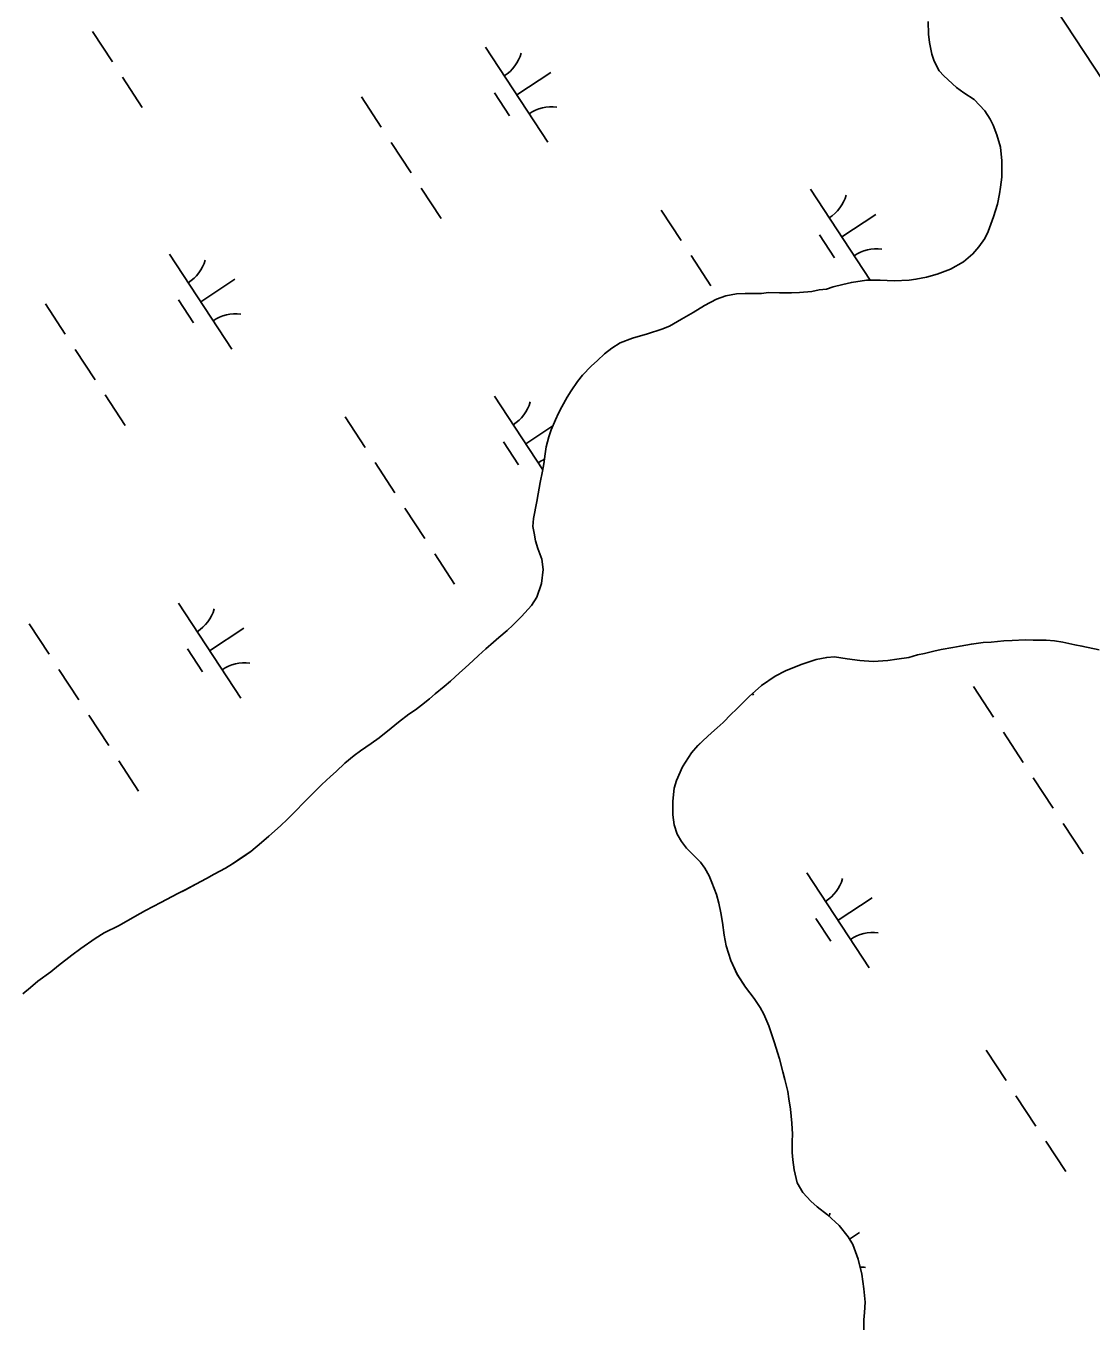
# Model space of a CAD drawing. Extents: x 3945642 to 3966284, y 206476 to 228921.
# Drawn here: x 3963769 to 3964238, y 214097 to 214668 of the extents above; entities that cross this region are included whole.
import ezdxf

# ---------------------------------------------------------------- set-up
doc = ezdxf.new("R2010")
doc.units = 0
for name, color, linetype in [('V-GRID-FRAM', 7, 'Continuous'), ('V-TOPO-SHOR', 7, 'Continuous'), ('V-WETL-SWMP', 7, 'Continuous')]:
    doc.layers.add(name, color=color, linetype=linetype)

msp = doc.modelspace()

# ---------------------------------------------------------------- linework, layer by layer
at = {"layer": 'V-GRID-FRAM'}
msp.add_lwpolyline([(3956474.97, 226502.08), (3964764.16, 213848.98), (3957669.11, 209282.64), (3949512.02, 222000.49), (3956474.97, 226502.08)], dxfattribs=at)
at = {"layer": 'V-TOPO-SHOR'}
for points in [[(3963992.9, 214450.79), (3963994.31, 214458.35), (3963994.88, 214461.72), (3963995.73, 214466.72), (3963996.85, 214471.57), (3963997.41, 214474.81), (3963997.99, 214479.27), (3963998.42, 214482.38), (3963999.67, 214486.83), (3964000.64, 214489.8), (3964002.56, 214494.24), (3964003.8, 214497.21), (3964005.31, 214500.03), (3964007.64, 214504.21), (3964009.42, 214507.03), (3964012.29, 214511.2), (3964014.48, 214513.89), (3964018.29, 214517.91), (3964021.01, 214520.33), (3964024.15, 214523.28), (3964027.41, 214525.82), (3964031.08, 214528.09), (3964036.5, 214530.21), (3964043, 214532.19), (3964049.37, 214534.17), (3964052.76, 214535.49), (3964058.06, 214538.56), (3964063.08, 214541.5), (3964068.11, 214544.57), (3964073.4, 214547.37), (3964077.47, 214548.82), (3964082.21, 214549.73), (3964085.99, 214549.84), (3964093.16, 214549.92), (3964096.27, 214550.3), (3964101.14, 214550.13), (3964106.41, 214550.22), (3964109.92, 214550.33), (3964115.34, 214550.83), (3964118.58, 214551.48), (3964121.83, 214551.86), (3964124.81, 214552.79), (3964129.01, 214553.84), (3964132.8, 214554.75), (3964139.44, 214555.78), (3964145.52, 214555.74), (3964151.6, 214555.42), (3964158.23, 214555.78), (3964161.21, 214556.16), (3964165.81, 214557.07), (3964170.55, 214558.39), (3964176.38, 214560.64), (3964182.22, 214563.84), (3964186.3, 214567.32), (3964188.89, 214570.41), (3964191.49, 214574.18), (3964193, 214577.27), (3964195.35, 214583.61), (3964197.15, 214589.27), (3964197.99, 214593.73), (3964198.42, 214596.7), (3964199, 214601.15), (3964199.05, 214608.32), (3964198.42, 214614.41), (3964196.84, 214619.83), (3964195.25, 214624.03), (3964193.92, 214626.74), (3964191.51, 214630.41), (3964186.82, 214635.32), (3964182.38, 214638.32), (3964179.02, 214640.65), (3964173.52, 214645.69), (3964171.51, 214648.01), (3964169.24, 214652.21), (3964168.18, 214655.33), (3964167.14, 214660.48), (3964166.76, 214664.13), (3964166.54, 214669.67)], [(3963767.97, 214241.49), (3963771.37, 214244.16), (3963774.64, 214246.98), (3963780.35, 214251.12), (3963783.75, 214253.94), (3963789.6, 214258.49), (3963793.54, 214261.43), (3963799.93, 214265.84), (3963803.87, 214268.25), (3963810.38, 214271.58), (3963817.3, 214275.44), (3963822.06, 214278.11), (3963828.71, 214281.71), (3963836.31, 214285.57), (3963839.56, 214287.3), (3963844.18, 214289.7), (3963848.93, 214292.24), (3963852.33, 214294.1), (3963857.21, 214296.77), (3963860.34, 214298.64), (3963865.09, 214301.84), (3963868.35, 214304.12), (3963873.12, 214308.14), (3963876.38, 214310.95), (3963881.42, 214315.37), (3963884.55, 214318.32), (3963888.64, 214322.48), (3963891.09, 214325.17), (3963893.54, 214327.45), (3963897.22, 214331.07), (3963899.67, 214333.62), (3963903.49, 214337.11), (3963905.94, 214339.38), (3963909.75, 214343.01), (3963913.83, 214346.35), (3963916.69, 214348.49), (3963921.31, 214351.7), (3963924.84, 214354.24), (3963930.14, 214358.39), (3963933.41, 214361.07), (3963938.03, 214364.55), (3963940.89, 214366.56), (3963943.47, 214368.57), (3963947.01, 214371.38), (3963949.59, 214373.52), (3963953.54, 214376.87), (3963956.26, 214379.15), (3963960.21, 214382.77), (3963962.79, 214385.05), (3963966.33, 214388.26), (3963968.65, 214390.41), (3963971.91, 214393.36), (3963975.18, 214396.31), (3963977.63, 214398.32), (3963981.3, 214401.53), (3963983.75, 214403.81), (3963987.57, 214407.57), (3963991.93, 214412.54), (3963994.26, 214416.17), (3963996.33, 214422.1), (3963997.06, 214428.31), (3963996.55, 214432.91), (3963994.83, 214437.52), (3963993.77, 214440.91), (3963993.12, 214444.3), (3963992.6, 214447.27), (3963992.9, 214450.79)], [(3964241.88, 214392.91), (3964234.32, 214394.59), (3964231.21, 214395.15), (3964225.95, 214396.28), (3964222.3, 214396.85), (3964218.52, 214397.15), (3964212.84, 214397.19), (3964209.33, 214397.35), (3964203.65, 214397.12), (3964199.86, 214396.88), (3964194.32, 214396.39), (3964190.8, 214396.14), (3964185.66, 214395.51), (3964180.65, 214394.6), (3964177.4, 214393.95), (3964172.39, 214393.04), (3964169.14, 214392.39), (3964164.94, 214391.34), (3964161.96, 214390.68), (3964158.04, 214389.63), (3964152.76, 214388.86), (3964148.83, 214388.22), (3964142.34, 214387.86), (3964136.53, 214388.18), (3964130.99, 214389.03), (3964125.32, 214389.88), (3964121.94, 214389.64), (3964117.34, 214388.73), (3964110.7, 214386.48), (3964103.78, 214383.7), (3964099.3, 214381.3), (3964093.19, 214377.29), (3964087.74, 214372.33), (3964085.43, 214370.05), (3964082.02, 214366.69), (3964079.84, 214364.55), (3964076.3, 214360.93), (3964073.71, 214358.65), (3964071.26, 214356.37), (3964067.59, 214353.02), (3964065.27, 214350.73), (3964062.41, 214347.51), (3964058.44, 214341.46), (3964055.83, 214335.4), (3964054.85, 214332.02), (3964054.13, 214326.35), (3964054.22, 214320.27), (3964054.73, 214315.94), (3964056.05, 214311.74), (3964058.05, 214308.48), (3964060.19, 214305.62), (3964063.01, 214302.76), (3964066.36, 214299.36), (3964068.24, 214296.77), (3964070.24, 214293.38), (3964071.43, 214290.4)], [(3964071.43, 214290.4), (3964073.42, 214285.24), (3964074.47, 214281.32), (3964075.39, 214277.12), (3964076.03, 214272.92), (3964076.8, 214267.24), (3964077.71, 214262.63), (3964079.69, 214256.13), (3964082.48, 214250.03), (3964086.22, 214244.32), (3964089.97, 214239.42), (3964092.64, 214235.48), (3964094.24, 214232.5), (3964096.5, 214227.34), (3964098.74, 214220.3), (3964101.12, 214212.84), (3964102.56, 214207.15), (3964103.48, 214203.77), (3964104.79, 214198.35), (3964105.31, 214195.24), (3964105.95, 214190.63), (3964106.58, 214184.41), (3964106.81, 214179.68), (3964106.79, 214176.43), (3964106.75, 214171.57), (3964107, 214168.32), (3964107.64, 214163.99), (3964108.95, 214158.17), (3964111.48, 214153.96), (3964114.97, 214150.15), (3964117.79, 214147.69), (3964122.22, 214144.14), (3964127.46, 214139.37), (3964131.34, 214134.47), (3964133.48, 214131.08), (3964135.86, 214124.57), (3964137.43, 214117.93), (3964138.33, 214111.57), (3964138.83, 214105.62), (3964138.52, 214101.03), (3964138.23, 214097.78), (3964138.32, 214092.51)]]:
    msp.add_lwpolyline(points, dxfattribs=at)
at = {"layer": 'V-WETL-SWMP'}
for p, q in [((3964166.54, 214669.67), (3964166.76, 214664.13)), ((3963798.7, 214665.28), (3963807.47, 214651.9)), ((3964166.76, 214664.13), (3964167.14, 214660.48)), ((3963971.78, 214658.33), (3963999.18, 214616.51)), ((3964167.14, 214660.48), (3964168.18, 214655.33)), ((3964168.18, 214655.33), (3964169.24, 214652.21)), ((3964169.24, 214652.21), (3964171.51, 214648.01)), ((3963811.85, 214645.2), (3963820.62, 214631.82)), ((3963985.48, 214637.42), (3964000.54, 214647.28)), ((3964171.51, 214648.01), (3964173.52, 214645.69)), ((3964173.52, 214645.69), (3964179.02, 214640.65)), ((3964179.02, 214640.65), (3964182.38, 214638.32)), ((3963917.09, 214636.49), (3963925.85, 214623.11)), ((3963975.74, 214638.21), (3963982.31, 214628.17)), ((3964182.38, 214638.32), (3964186.82, 214635.32)), ((3964186.82, 214635.32), (3964191.51, 214630.41)), ((3964191.51, 214630.41), (3964193.92, 214626.74)), ((3964193.92, 214626.74), (3964195.25, 214624.03)), ((3964195.25, 214624.03), (3964196.84, 214619.83)), ((3963930.24, 214616.42), (3963939.01, 214603.03)), ((3964196.84, 214619.83), (3964198.42, 214614.41)), ((3964198.42, 214614.41), (3964199.05, 214608.32)), ((3964199.05, 214608.32), (3964199, 214601.15)), ((3964199, 214601.15), (3964198.42, 214596.7)), ((3963943.39, 214596.34), (3963952.16, 214582.96)), ((3964114.85, 214595.79), (3964141.07, 214555.77)), ((3964197.99, 214593.73), (3964197.15, 214589.27)), ((3964198.42, 214596.7), (3964197.99, 214593.73)), ((3964197.15, 214589.27), (3964195.35, 214583.61)), ((3964049.06, 214586.66), (3964057.83, 214573.28)), ((3964128.55, 214574.88), (3964143.61, 214584.74)), ((3964195.35, 214583.61), (3964193, 214577.27)), ((3964118.81, 214575.67), (3964125.39, 214565.63)), ((3964193, 214577.27), (3964191.49, 214574.18)), ((3964188.89, 214570.41), (3964186.3, 214567.32)), ((3964191.49, 214574.18), (3964188.89, 214570.41)), ((3963832.64, 214567.18), (3963860.04, 214525.35)), ((3964062.21, 214566.59), (3964070.98, 214553.2)), ((3964186.3, 214567.32), (3964182.22, 214563.84)), ((3964176.38, 214560.64), (3964170.55, 214558.38)), ((3964182.22, 214563.84), (3964176.38, 214560.64)), ((3963846.34, 214546.27), (3963861.4, 214556.13)), ((3964124.81, 214552.79), (3964121.83, 214551.86)), ((3964129.01, 214553.84), (3964124.81, 214552.79)), ((3964132.81, 214554.75), (3964129.01, 214553.84)), ((3964139.44, 214555.78), (3964132.81, 214554.75)), ((3964145.52, 214555.74), (3964139.44, 214555.78)), ((3964151.6, 214555.42), (3964145.52, 214555.74)), ((3964158.23, 214555.77), (3964151.6, 214555.42)), ((3964161.21, 214556.16), (3964158.23, 214555.77)), ((3964165.81, 214557.07), (3964161.21, 214556.16)), ((3964170.55, 214558.38), (3964165.81, 214557.07)), ((3964073.4, 214547.37), (3964068.11, 214544.57)), ((3964077.47, 214548.82), (3964073.4, 214547.37)), ((3964082.21, 214549.73), (3964077.47, 214548.82)), ((3964085.99, 214549.84), (3964082.21, 214549.73)), ((3964093.16, 214549.92), (3964085.99, 214549.84)), ((3964096.27, 214550.3), (3964093.16, 214549.92)), ((3964101.14, 214550.13), (3964096.27, 214550.3)), ((3964106.41, 214550.22), (3964101.14, 214550.13)), ((3964109.93, 214550.33), (3964106.41, 214550.22)), ((3964115.34, 214550.83), (3964109.93, 214550.33)), ((3964118.58, 214551.48), (3964115.34, 214550.83)), ((3964121.83, 214551.86), (3964118.58, 214551.48)), ((3963777.95, 214545.34), (3963786.72, 214531.96)), ((3963836.6, 214547.06), (3963843.17, 214537.02)), ((3964063.08, 214541.5), (3964058.06, 214538.56)), ((3964068.11, 214544.57), (3964063.08, 214541.5)), ((3964058.06, 214538.56), (3964052.76, 214535.49)), ((3964036.5, 214530.21), (3964031.08, 214528.09)), ((3964043, 214532.19), (3964036.5, 214530.21)), ((3964049.37, 214534.17), (3964043, 214532.19)), ((3964052.76, 214535.49), (3964049.37, 214534.17)), ((3963791.1, 214525.27), (3963799.87, 214511.88)), ((3964027.41, 214525.82), (3964024.15, 214523.28)), ((3964031.08, 214528.09), (3964027.41, 214525.82)), ((3964021.01, 214520.33), (3964018.29, 214517.91)), ((3964024.15, 214523.28), (3964021.01, 214520.33)), ((3964014.48, 214513.89), (3964012.29, 214511.2)), ((3964018.29, 214517.91), (3964014.48, 214513.89)), ((3964012.29, 214511.2), (3964009.42, 214507.03)), ((3963804.25, 214505.19), (3963813.02, 214491.81)), ((3963975.71, 214504.64), (3963996.96, 214472.21)), ((3964007.64, 214504.21), (3964005.31, 214500.03)), ((3964009.42, 214507.03), (3964007.64, 214504.21)), ((3964003.8, 214497.21), (3964002.56, 214494.24)), ((3964005.31, 214500.03), (3964003.8, 214497.21)), ((3963909.92, 214495.51), (3963918.69, 214482.13)), ((3963989.41, 214483.72), (3964001.41, 214491.59)), ((3964002.56, 214494.24), (3964000.64, 214489.8)), ((3963979.67, 214484.52), (3963986.25, 214474.48)), ((3963999.67, 214486.83), (3963998.42, 214482.38)), ((3964000.64, 214489.8), (3963999.67, 214486.83)), ((3963997.99, 214479.27), (3963997.41, 214474.81)), ((3963998.42, 214482.38), (3963997.99, 214479.27)), ((3963923.07, 214475.44), (3963931.84, 214462.05)), ((3963997.41, 214474.81), (3963996.85, 214471.57)), ((3963996.85, 214471.57), (3963995.73, 214466.72)), ((3963994.88, 214461.72), (3963994.31, 214458.35)), ((3963995.73, 214466.72), (3963994.88, 214461.72)), ((3963994.31, 214458.35), (3963992.9, 214450.79)), ((3963936.22, 214455.36), (3963944.99, 214441.98)), ((3963992.9, 214450.79), (3963992.6, 214447.27)), ((3963992.6, 214447.27), (3963993.12, 214444.3)), ((3963993.12, 214444.3), (3963993.77, 214440.91)), ((3963993.77, 214440.91), (3963994.83, 214437.52)), ((3963949.38, 214435.29), (3963958.14, 214421.9)), ((3963994.83, 214437.52), (3963996.55, 214432.91)), ((3963997.06, 214428.31), (3963996.33, 214422.1)), ((3963996.55, 214432.91), (3963997.06, 214428.31)), ((3963996.33, 214422.1), (3963994.26, 214416.17)), ((3963994.26, 214416.17), (3963991.93, 214412.54)), ((3963836.58, 214413.49), (3963863.97, 214371.66)), ((3963991.93, 214412.54), (3963987.57, 214407.57)), ((3963987.57, 214407.57), (3963983.75, 214403.81)), ((3963770.78, 214404.36), (3963779.55, 214390.98)), ((3963850.27, 214392.57), (3963865.33, 214402.44)), ((3963981.3, 214401.53), (3963977.63, 214398.32)), ((3963983.75, 214403.81), (3963981.3, 214401.53)), ((3963840.53, 214393.36), (3963847.11, 214383.33)), ((3963971.91, 214393.36), (3963968.65, 214390.41)), ((3963975.18, 214396.31), (3963971.91, 214393.36)), ((3963977.63, 214398.32), (3963975.18, 214396.31)), ((3964172.39, 214393.04), (3964177.4, 214393.95)), ((3964177.4, 214393.95), (3964180.65, 214394.6)), ((3964180.65, 214394.6), (3964185.66, 214395.51)), ((3964185.66, 214395.51), (3964190.8, 214396.14)), ((3964190.8, 214396.14), (3964194.32, 214396.39)), ((3964194.32, 214396.39), (3964199.86, 214396.88)), ((3964199.86, 214396.88), (3964203.65, 214397.12)), ((3964203.65, 214397.12), (3964209.33, 214397.35)), ((3964209.33, 214397.35), (3964212.84, 214397.19)), ((3964212.84, 214397.19), (3964218.52, 214397.15)), ((3964218.52, 214397.15), (3964222.3, 214396.85)), ((3964222.3, 214396.85), (3964225.95, 214396.28)), ((3964225.95, 214396.28), (3964231.21, 214395.16)), ((3964231.21, 214395.16), (3964234.32, 214394.59)), ((3964234.32, 214394.59), (3964241.88, 214392.91)), ((3963966.33, 214388.26), (3963962.79, 214385.05)), ((3963968.65, 214390.41), (3963966.33, 214388.26)), ((3964110.7, 214386.48), (3964117.34, 214388.73)), ((3964117.34, 214388.73), (3964121.94, 214389.64)), ((3964121.94, 214389.64), (3964125.32, 214389.88)), ((3964125.32, 214389.88), (3964130.99, 214389.03)), ((3964130.99, 214389.03), (3964136.53, 214388.18)), ((3964136.53, 214388.18), (3964142.34, 214387.86)), ((3964142.34, 214387.86), (3964148.83, 214388.22)), ((3964148.83, 214388.22), (3964152.76, 214388.86)), ((3964152.76, 214388.86), (3964158.04, 214389.63)), ((3964158.04, 214389.63), (3964161.96, 214390.68)), ((3964161.96, 214390.68), (3964164.94, 214391.34)), ((3964164.94, 214391.34), (3964169.14, 214392.39)), ((3964169.14, 214392.39), (3964172.39, 214393.04)), ((3963783.93, 214384.29), (3963792.7, 214370.9)), ((3963960.21, 214382.77), (3963956.26, 214379.15)), ((3963962.79, 214385.05), (3963960.21, 214382.77)), ((3964099.3, 214381.3), (3964103.78, 214383.7)), ((3964103.78, 214383.7), (3964110.7, 214386.48)), ((3963953.54, 214376.87), (3963949.59, 214373.52)), ((3963956.26, 214379.15), (3963953.54, 214376.87)), ((3964087.74, 214372.33), (3964093.19, 214377.29)), ((3964093.19, 214377.29), (3964099.3, 214381.3)), ((3964186.58, 214376.74), (3964195.35, 214363.36)), ((3963947.01, 214371.38), (3963943.47, 214368.57)), ((3963949.59, 214373.52), (3963947.01, 214371.38)), ((3964085.43, 214370.05), (3964087.74, 214372.33)), ((3964089.25, 214373.7), (3964089.68, 214373.04)), ((3963938.03, 214364.55), (3963933.41, 214361.07)), ((3963940.89, 214366.56), (3963938.03, 214364.55)), ((3963943.47, 214368.57), (3963940.89, 214366.56)), ((3964076.3, 214360.92), (3964079.84, 214364.55)), ((3964079.84, 214364.55), (3964082.02, 214366.69)), ((3964082.02, 214366.69), (3964085.43, 214370.05)), ((3963797.08, 214364.21), (3963805.85, 214350.83)), ((3963933.41, 214361.07), (3963930.14, 214358.39)), ((3964073.71, 214358.65), (3964076.3, 214360.92)), ((3963924.84, 214354.24), (3963921.31, 214351.7)), ((3963930.14, 214358.39), (3963924.84, 214354.24)), ((3964067.59, 214353.02), (3964071.26, 214356.37)), ((3964071.26, 214356.37), (3964073.71, 214358.65)), ((3964199.73, 214356.67), (3964208.5, 214343.29)), ((3963916.69, 214348.49), (3963913.83, 214346.35)), ((3963921.31, 214351.7), (3963916.69, 214348.49)), ((3964058.44, 214341.46), (3964062.41, 214347.51)), ((3964062.41, 214347.51), (3964065.27, 214350.74)), ((3964065.27, 214350.74), (3964067.59, 214353.02)), ((3963810.24, 214344.13), (3963819, 214330.75)), ((3963909.75, 214343), (3963905.94, 214339.38)), ((3963913.83, 214346.35), (3963909.75, 214343)), ((3963903.48, 214337.1), (3963899.67, 214333.62)), ((3963905.94, 214339.38), (3963903.48, 214337.1)), ((3964055.83, 214335.4), (3964058.44, 214341.46)), ((3964212.88, 214336.59), (3964221.65, 214323.21)), ((3963897.22, 214331.07), (3963893.54, 214327.45)), ((3963899.67, 214333.62), (3963897.22, 214331.07)), ((3964054.13, 214326.35), (3964054.85, 214332.02)), ((3964054.85, 214332.02), (3964055.83, 214335.4)), ((3963891.09, 214325.17), (3963888.64, 214322.48)), ((3963893.54, 214327.45), (3963891.09, 214325.17)), ((3964054.22, 214320.27), (3964054.13, 214326.35)), ((3963888.64, 214322.48), (3963884.55, 214318.32)), ((3964054.73, 214315.94), (3964054.22, 214320.27)), ((3963881.42, 214315.37), (3963876.38, 214310.95)), ((3963884.55, 214318.32), (3963881.42, 214315.37)), ((3964056.05, 214311.74), (3964054.73, 214315.94)), ((3964226.03, 214316.52), (3964234.8, 214303.13)), ((3963873.12, 214308.14), (3963868.35, 214304.12)), ((3963876.38, 214310.95), (3963873.12, 214308.14)), ((3964058.05, 214308.48), (3964056.05, 214311.74)), ((3964060.19, 214305.62), (3964058.05, 214308.48)), ((3963865.09, 214301.85), (3963860.34, 214298.64)), ((3963868.35, 214304.12), (3963865.09, 214301.85)), ((3964063.01, 214302.76), (3964060.19, 214305.62)), ((3964066.36, 214299.36), (3964063.01, 214302.76)), ((3963857.21, 214296.77), (3963852.33, 214294.1)), ((3963860.34, 214298.64), (3963857.21, 214296.77)), ((3964068.24, 214296.77), (3964066.36, 214299.36)), ((3964070.24, 214293.38), (3964068.24, 214296.77)), ((3963848.93, 214292.24), (3963844.18, 214289.7)), ((3963852.33, 214294.1), (3963848.93, 214292.24)), ((3964071.43, 214290.4), (3964070.24, 214293.38)), ((3964073.42, 214285.24), (3964071.43, 214290.4)), ((3964113.23, 214294.72), (3964140.63, 214252.89)), ((3963836.31, 214285.57), (3963828.71, 214281.71)), ((3963839.57, 214287.3), (3963836.31, 214285.57)), ((3963844.18, 214289.7), (3963839.57, 214287.3)), ((3964074.47, 214281.31), (3964073.42, 214285.24)), ((3963828.71, 214281.71), (3963822.06, 214278.11)), ((3964075.39, 214277.12), (3964074.47, 214281.31)), ((3964126.93, 214273.81), (3964141.99, 214283.67)), ((3963817.3, 214275.44), (3963810.38, 214271.58)), ((3963822.06, 214278.11), (3963817.3, 214275.44)), ((3964076.03, 214272.92), (3964075.39, 214277.12)), ((3964117.19, 214274.6), (3964123.77, 214264.56)), ((3963803.87, 214268.25), (3963799.93, 214265.84)), ((3963810.38, 214271.58), (3963803.87, 214268.25)), ((3964076.8, 214267.24), (3964076.03, 214272.92)), ((3963799.93, 214265.84), (3963793.54, 214261.43)), ((3964077.71, 214262.63), (3964076.8, 214267.24)), ((3964079.69, 214256.13), (3964077.71, 214262.63)), ((3963789.6, 214258.49), (3963783.75, 214253.94)), ((3963793.54, 214261.43), (3963789.6, 214258.49)), ((3963780.35, 214251.12), (3963774.64, 214246.98)), ((3963783.75, 214253.94), (3963780.35, 214251.12)), ((3964082.48, 214250.02), (3964079.69, 214256.13)), ((3963774.64, 214246.98), (3963771.37, 214244.16)), ((3964086.22, 214244.32), (3964082.48, 214250.02)), ((3963771.37, 214244.16), (3963767.97, 214241.49)), ((3964089.97, 214239.42), (3964086.22, 214244.32)), ((3964092.64, 214235.48), (3964089.97, 214239.42)), ((3964094.24, 214232.5), (3964092.64, 214235.48)), ((3964096.5, 214227.34), (3964094.24, 214232.5)), ((3964098.74, 214220.3), (3964096.5, 214227.34)), ((3964101.12, 214212.84), (3964098.74, 214220.3)), ((3964192.13, 214216.65), (3964200.9, 214203.27)), ((3964102.56, 214207.15), (3964101.12, 214212.84)), ((3964103.48, 214203.77), (3964102.56, 214207.15)), ((3964104.79, 214198.35), (3964103.48, 214203.77)), ((3964105.31, 214195.24), (3964104.79, 214198.35)), ((3964105.95, 214190.63), (3964105.31, 214195.24)), ((3964205.28, 214196.58), (3964214.05, 214183.19)), ((3964106.58, 214184.41), (3964105.95, 214190.63)), ((3964106.81, 214179.68), (3964106.58, 214184.41)), ((3964106.75, 214171.57), (3964106.79, 214176.43)), ((3964106.79, 214176.43), (3964106.81, 214179.68)), ((3964218.43, 214176.5), (3964227.2, 214163.12)), ((3964107, 214168.32), (3964106.75, 214171.57)), ((3964107.64, 214163.99), (3964107, 214168.32)), ((3964108.95, 214158.17), (3964107.64, 214163.99)), ((3964111.48, 214153.96), (3964108.95, 214158.17)), ((3964114.97, 214150.14), (3964111.48, 214153.96)), ((3964117.79, 214147.69), (3964114.97, 214150.14)), ((3964122.22, 214144.14), (3964117.79, 214147.69)), ((3964127.46, 214139.37), (3964122.22, 214144.14)), ((3964131.34, 214134.47), (3964127.46, 214139.37)), ((3964133.48, 214131.08), (3964131.34, 214134.47)), ((3964132.02, 214133.4), (3964136.44, 214136.29)), ((3964135.86, 214124.57), (3964133.48, 214131.08)), ((3964137.43, 214117.93), (3964135.86, 214124.57)), ((3964138.33, 214111.57), (3964137.43, 214117.93)), ((3964138.83, 214105.62), (3964138.33, 214111.57)), ((3964138.52, 214101.03), (3964138.83, 214105.62)), ((3964138.23, 214097.78), (3964138.52, 214101.03)), ((3964138.32, 214092.51), (3964138.23, 214097.78))]:
    msp.add_line(p, q, dxfattribs=at)
for centre, start, end in [((3963970.54, 214660.65), 302.4575, 344.0011), ((3964000.81, 214614.44), 82.4574, 124.0011), ((3964113.61, 214598.11), 302.4575, 344.0011), ((3963831.4, 214569.5), 302.4575, 344.0011), ((3964143.89, 214551.9), 82.4574, 124.0011), ((3963861.67, 214523.29), 82.4574, 124.0011), ((3963974.48, 214506.96), 302.4575, 344.0011), ((3964004.75, 214460.75), 113.6451, 124.0011), ((3963835.34, 214415.81), 302.4575, 344.0011), ((3963865.61, 214369.6), 82.4574, 124.0011), ((3964112, 214297.04), 302.4575, 344.0011), ((3964142.27, 214250.83), 82.4574, 124.0011), ((3964106.44, 214149.66), 339.4651, 344.0011), ((3964136.72, 214103.45), 82.4574, 90.0881)]:
    msp.add_arc(centre, 17.62, start, end, dxfattribs=at)

doc.saveas('drawing.dxf')
